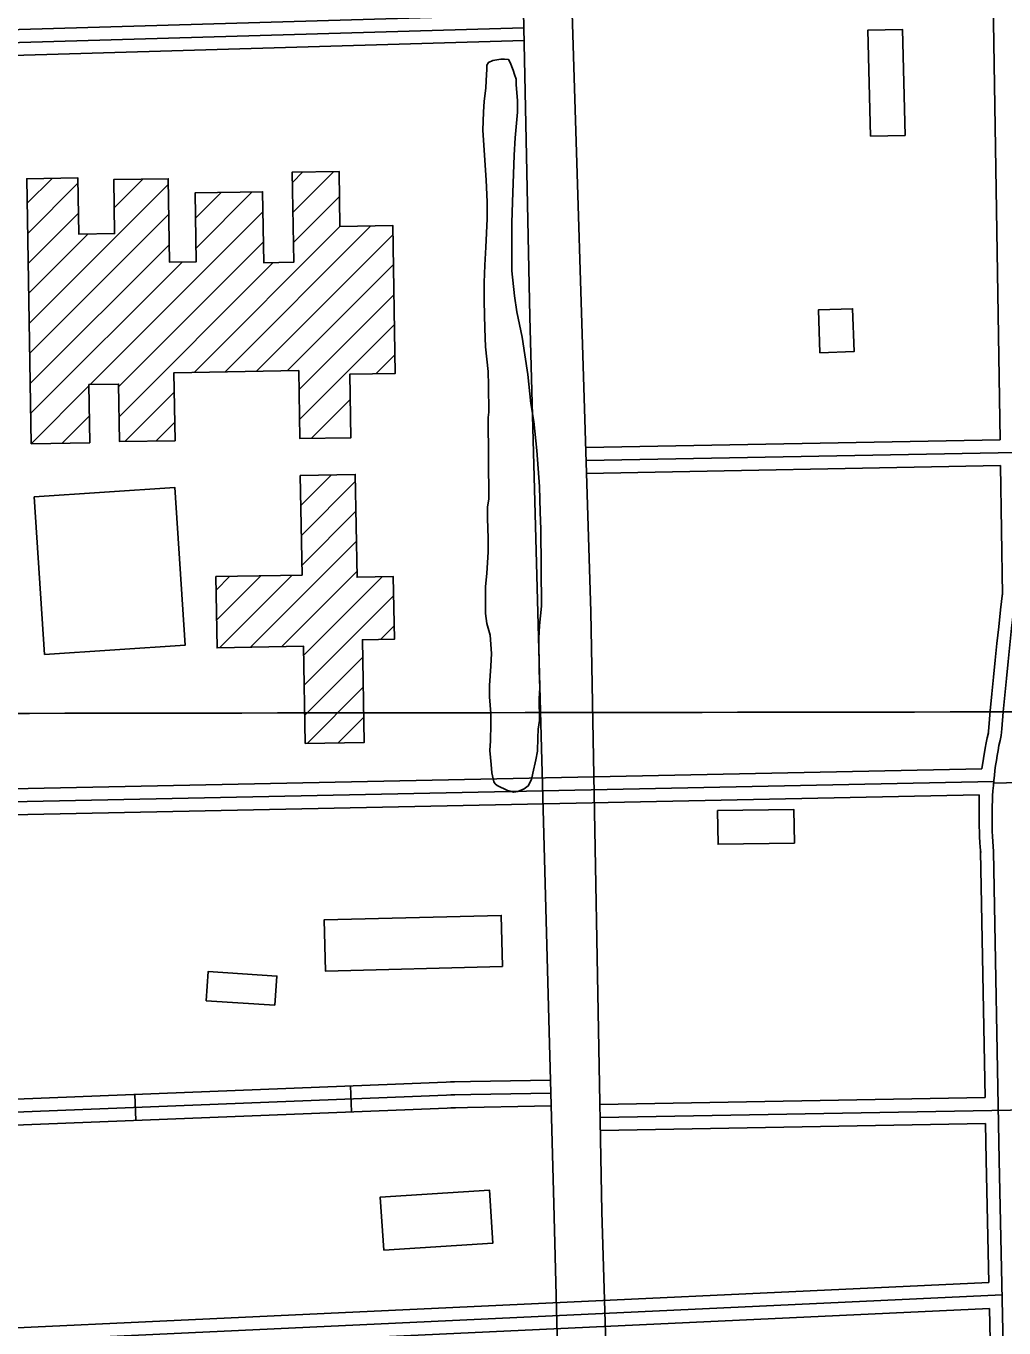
# Model space of a CAD drawing. Extents: x 3313442 to 3351311, y 721974 to 747360.
# Drawn here: x 3334368 to 3335501, y 738784 to 740291 of the extents above; entities that cross this region are included whole.
import ezdxf

# ---------------------------------------------------------------- set-up
doc = ezdxf.new("R2010")
doc.units = 0
for name, color, linetype in [('V-BLDG-OTLN', 7, 'Continuous'), ('V-GRID-MAJR', 7, 'Continuous'), ('V-ROAD-CNTR', 7, 'Continuous'), ('V-SITE-VEGE', 7, 'Continuous')]:
    doc.layers.add(name, color=color, linetype=linetype)

msp = doc.modelspace()

# ---------------------------------------------------------------- linework, layer by layer
at = {"layer": 'V-BLDG-OTLN'}
for p, q in [((3334676.7796089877, 740110.3517522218), (3334688.811584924, 740122.383728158)), ((3334677.3486078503, 740075.5648217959), (3334724.75351304, 740122.9707269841)), ((3334369.6692232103, 740086.0838007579), (3334398.536165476, 740114.949743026)), ((3334370.2382220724, 740051.296870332), (3334428.4111057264, 740109.470753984)), ((3334371.9442186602, 739946.937079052), (3334533.139896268, 740108.13275666)), ((3334470.383021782, 740080.731811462), (3334503.722955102, 740114.071744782)), ((3334564.576833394, 740068.8598352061), (3334594.33877387, 740098.621775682)), ((3334565.1458322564, 740034.0729047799), (3334630.2817019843, 740099.2097745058)), ((3334677.9166067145, 740040.7778913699), (3334731.197500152, 740094.0587848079)), ((3334442.713077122, 739876.285220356), (3334642.6236773, 740076.195820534)), ((3334370.806220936, 740016.509939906), (3334428.980104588, 740074.6838235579)), ((3334372.512217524, 739912.1501486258), (3334533.7078951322, 740073.3458262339)), ((3334598.807764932, 739890.9591910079), (3334767.679427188, 740059.829853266)), ((3334371.375219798, 739981.7240094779), (3334440.216082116, 740050.5648717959)), ((3334562.865836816, 739890.3721921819), (3334731.765499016, 740059.271854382)), ((3334634.749693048, 739891.5461898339), (3334793.2923759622, 740050.08787275)), ((3334373.081216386, 739877.3632181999), (3334534.2768939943, 740038.5598958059)), ((3334475.5380114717, 739873.7552254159), (3334643.192676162, 740041.409890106)), ((3334373.6492152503, 739842.577287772), (3334549.1878641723, 740018.1149366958)), ((3334476.106010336, 739838.967294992), (3334654.5556534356, 740017.416938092)), ((3334670.6926211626, 739892.1331886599), (3334793.860374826, 740015.300942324)), ((3334684.489593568, 739870.5742317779), (3334794.42837369, 739980.5140118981)), ((3334685.056592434, 739835.787301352), (3334794.996372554, 739945.7260814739)), ((3334773.4574156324, 739888.832195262), (3334795.564371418, 739910.939151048)), ((3334374.2182141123, 739807.7903573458), (3334441.1040803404, 739874.676223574)), ((3334482.785996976, 739810.2923523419), (3334540.0088825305, 739867.515237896)), ((3334698.475565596, 739813.8503452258), (3334743.8454748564, 739859.2202544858)), ((3334410.160142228, 739808.3773561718), (3334441.672079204, 739839.8892931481)), ((3334518.72892509, 739810.8793511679), (3334540.5768813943, 739832.7283074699)), ((3334686.47858959, 739736.37350018), (3334721.855518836, 739771.7514294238)), ((3334687.096588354, 739701.6375696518), (3334749.699463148, 739764.239444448)), ((3334687.7155871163, 739666.9006391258), (3334750.317461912, 739729.5025139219)), ((3334628.2767059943, 739572.1058287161), (3334750.9364606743, 739694.7665833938)), ((3334588.3827857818, 739638.2786963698), (3334604.347753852, 739654.2426644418)), ((3334589.001784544, 739603.5417658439), (3334640.3436818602, 739654.884663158)), ((3334592.279777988, 739571.464829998), (3334676.340609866, 739655.525661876)), ((3334664.272634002, 739572.7468274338), (3334751.5554594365, 739660.029652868)), ((3334689.862582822, 739562.9818469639), (3334780.5504014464, 739653.669665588)), ((3334690.481581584, 739528.2449164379), (3334793.954374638, 739631.7187094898)), ((3334778.74340506, 739581.1518106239), (3334794.5733733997, 739596.981778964)), ((3334691.1005803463, 739493.50898591), (3334758.206446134, 739560.6148516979)), ((3334693.804574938, 739460.8580512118), (3334758.825444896, 739525.87892117)), ((3334729.800502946, 739461.4990499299), (3334759.444443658, 739491.141990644))]:
    msp.add_line(p, q, dxfattribs=at)
for points in [[(3335346.0832703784, 740163.68764555), (3335342.99727655, 740286.371400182), (3335383.1211963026, 740287.380398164), (3335386.206190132, 740164.696643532)], [(3334374.2182141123, 739807.7903573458), (3334369.205224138, 740114.470743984), (3334428.31410592, 740115.4367420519), (3334429.3771037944, 740050.3878721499), (3334470.868020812, 740051.0658707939), (3334469.847022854, 740113.51774589), (3334533.034896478, 740114.550743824), (3334534.614893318, 740017.8769371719), (3334565.4018317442, 740018.3799361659), (3334564.0988343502, 740098.12777667), (3334642.244678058, 740099.404774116), (3334643.587675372, 740017.2379384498), (3334678.291605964, 740017.804937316), (3334676.5866093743, 740122.1837285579), (3334730.7235011, 740123.06772679), (3334731.765499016, 740059.2438544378), (3334793.126376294, 740060.245852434), (3334795.919370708, 739889.1991945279), (3334743.3704758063, 739888.341196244), (3334744.5744733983, 739814.60334372), (3334685.4185917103, 739813.6373456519), (3334684.13359428, 739892.352188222), (3334539.6418832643, 739889.99319294), (3334540.9278806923, 739811.242350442), (3334476.576009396, 739810.1913525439), (3334475.488011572, 739876.820219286), (3334441.078080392, 739876.2582204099), (3334442.178078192, 739808.9003551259)], [(3335287.623387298, 739913.152146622), (3335286.0133905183, 739962.7690473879), (3335325.419311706, 739964.0480448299), (3335327.030308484, 739914.431144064)], [(3334685.859590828, 739771.1104307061), (3334687.914586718, 739655.731661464), (3334588.10378634, 739653.9536650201), (3334589.5737834, 739571.4168300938), (3334689.6805831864, 739573.1998265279), (3334691.682579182, 739460.8200512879), (3334759.962442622, 739462.036048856), (3334757.847446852, 739580.779811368), (3334794.8503728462, 739581.43881005), (3334793.559375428, 739653.901665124), (3334751.6774591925, 739653.1556666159), (3334749.5564634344, 739772.244428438)], [(3334377.8522068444, 739746.38348016), (3334540.7288810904, 739757.044458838), (3334552.672857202, 739574.559823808), (3334389.7961829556, 739563.89884513)], [(3335169.0476244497, 739383.020206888), (3335257.3414478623, 739384.386204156), (3335257.945446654, 739345.355282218), (3335169.6516232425, 739343.9892849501)], [(3334920.154122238, 739202.3595682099), (3334714.989532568, 739197.1365786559), (3334713.4805355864, 739256.393460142), (3334918.645125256, 739261.618449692)], [(3334656.495649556, 739157.5846577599), (3334577.02880849, 739162.8606472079), (3334579.279803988, 739196.7605794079), (3334658.746645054, 739191.483589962)], [(3334782.4273976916, 738874.141224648), (3334908.8751447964, 738882.2282084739), (3334904.94815265, 738943.6370856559), (3334778.5004055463, 738935.5511018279)]]:
    msp.add_lwpolyline(points, close=True, dxfattribs=at)
at = {"layer": 'V-GRID-MAJR'}
msp.add_spline([(3317564.568, 739474.495), (3322811.884, 739480.219), (3328059.2, 739486.706), (3333306.515, 739493.957), (3338553.829, 739501.97), (3343801.142, 739510.747), (3349048.453, 739520.287), (3349048.454, 739520.287)], degree=3, dxfattribs=at)
at = {"layer": 'V-ROAD-CNTR'}
for p, q in [((3334494.3829737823, 739054.4028641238), (3334495.559971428, 739024.425924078)), ((3334744.190474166, 739064.2118445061), (3334745.3674718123, 739034.23490446))]:
    msp.add_line(p, q, dxfattribs=at)
for points in [[(3335109.526743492, 735243.484485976), (3335065.856830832, 736046.023880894), (3335049.4928635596, 736289.3363942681), (3335036.709889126, 736905.853161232), (3335007.8749467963, 737803.1353666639), (3334979.4240036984, 738927.7491174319), (3334951.7750589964, 739954.5860637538), (3334940.87808079, 740475.844021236)], [(3334995.744971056, 740467.198038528), (3335022.231918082, 739613.1077467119), (3335035.1748921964, 738918.6621356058), (3335059.54284346, 738114.528743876), (3335074.679813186, 737471.880029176), (3335100.7377610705, 736483.6140057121), (3335127.276707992, 735682.3046083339), (3335140.351681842, 735244.4714840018)], [(3335486.8129889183, 740392.54218784), (3335496.12697029, 739812.400348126)], [(3333311.4673396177, 740256.811459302), (3334944.33807387, 740304.4113641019)], [(3333311.904338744, 740241.81748929), (3334944.775072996, 740289.41739409)], [(3333312.3413378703, 740226.8235192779), (3334945.2120721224, 740274.423424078)], [(3335496.12697029, 739812.3993481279), (3335016.514929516, 739803.4293660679)], [(3335929.31110392, 739805.4983619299), (3335016.7949289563, 739788.432396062)], [(3335496.608969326, 739782.4034081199), (3335017.0749283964, 739773.4354260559)], [(3335496.607969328, 739782.4034081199), (3335499.0109645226, 739632.757707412)], [(3335499.1119643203, 739634.7527034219), (3335496.8279688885, 739615.35874221), (3335494.6199733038, 739595.9247810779), (3335492.492977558, 739576.4808199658), (3335490.4439816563, 739557.0298588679), (3335488.4759855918, 739537.5698977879), (3335486.587989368, 739518.1009367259), (3335484.778992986, 739498.6259756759), (3335483.05199644, 739479.153014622), (3335482.367997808, 739471.1900305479)], [(3335514.0089345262, 739632.99870693), (3335511.728939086, 739613.6347456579), (3335509.527943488, 739594.261784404), (3335507.40694773, 739574.879823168), (3335505.364951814, 739555.4898619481), (3335503.4029557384, 739536.0909007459), (3335501.520959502, 739516.68393956), (3335499.7179631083, 739497.2699783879), (3335497.9949665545, 739477.8490172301), (3335497.3129679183, 739469.907033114)], [(3335482.654997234, 739473.0940267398), (3335481.385999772, 739467.2540384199), (3335480.1750021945, 739461.297050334), (3335479.046004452, 739455.322062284), (3335474.866012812, 739431.4231100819)], [(3335497.3129679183, 739469.907033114), (3335496.064970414, 739464.1670445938), (3335494.894972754, 739458.410056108), (3335493.8039749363, 739452.6370676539), (3335492.7919769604, 739446.851079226), (3335491.8579788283, 739441.051090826), (3335491.0029805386, 739435.23910245), (3335490.227982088, 739429.416114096), (3335489.53198348, 739423.5821257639), (3335488.915984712, 739417.7401374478), (3335488.378985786, 739411.890149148), (3335487.9219867, 739406.0341608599), (3335487.5449874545, 739400.171172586), (3335487.24698805, 739394.30418432), (3335487.0299884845, 739388.4341960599), (3335486.89198876, 739382.5612078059), (3335486.8339888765, 739376.6862195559), (3335486.85698883, 739370.8122313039), (3335486.958988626, 739364.938243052), (3335487.14198826, 739359.066254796), (3335487.403987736, 739353.1982665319), (3335487.745987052, 739347.3332782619), (3335488.167986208, 739341.4742899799), (3335488.657985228, 739335.751301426)], [(3334864.976232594, 739053.9428650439), (3333915.116132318, 739016.6449396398), (3333896.9611686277, 739020.761931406), (3333860.336241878, 739034.5019039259), (3333859.126244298, 739068.5528358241), (3333862.724237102, 739155.902661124), (3333867.329227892, 739229.9315130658), (3333876.45020965, 739328.02931687), (3333876.0112105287, 739389.373194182), (3333884.257194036, 739445.195082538)], [(3333867.3932277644, 739433.6841055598), (3333861.0032405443, 739390.4221920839), (3333861.4452396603, 739328.6713155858), (3333852.372257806, 739231.091510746), (3333847.743267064, 739156.676659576), (3333844.1152743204, 739068.5948357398), (3333845.701271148, 739023.9719249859), (3333892.648177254, 739006.358960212), (3333913.728135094, 739001.5789697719), (3334865.565231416, 739038.95489502)], [(3335474.866012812, 739431.4231100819), (3334033.331895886, 739401.5981697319)], [(3336426.808108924, 739439.133094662), (3335488.634985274, 739414.6801435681)], [(3333896.574169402, 739425.92412108), (3333891.019180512, 739388.32419628), (3333891.45517964, 739327.3873181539), (3333882.286197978, 739228.7715153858), (3333877.70520714, 739155.128662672), (3333874.1372142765, 739068.510835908), (3333874.9712126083, 739045.0318828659), (3333901.274160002, 739035.1649025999), (3333916.5041295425, 739031.710909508), (3334864.3872337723, 739068.930835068)], [(3335488.8209849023, 739416.7081395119), (3334033.6418952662, 739386.6011997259)], [(3335472.0770183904, 739401.358170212), (3334033.951894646, 739371.6042297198)], [(3335472.0770183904, 739401.358170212), (3335471.8340188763, 739376.731219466), (3335471.8580188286, 739370.6522316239), (3335471.963018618, 739364.5742437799), (3335472.15201824, 739358.4982559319), (3335472.4230176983, 739352.427268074), (3335472.77701699, 739346.3582802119), (3335473.214016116, 739340.2952923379), (3335473.713015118, 739334.4713039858)], [(3335473.6610152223, 739335.476301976), (3335478.885004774, 739050.722871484)], [(3335488.657985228, 739335.751301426), (3335495.2129721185, 738978.4690159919), (3335511.91193872, 738188.2565964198)], [(3334975.682011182, 739071.0648307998), (3334859.7462430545, 739068.8448352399)], [(3334975.969010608, 739056.0678607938), (3334860.0332424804, 739053.8478652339)], [(3335478.884004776, 739050.7218714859), (3335032.8748967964, 739042.840887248)], [(3336372.0772183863, 739051.5028699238), (3335033.139896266, 739027.842917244)], [(3334976.256010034, 739041.0708907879), (3334860.320241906, 739038.850895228)], [(3335479.4340036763, 739020.7269314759), (3335033.404895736, 739012.8449472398)], [(3335479.435003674, 739020.727931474), (3335480.2160021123, 738978.1730165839), (3335483.207996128, 738836.6052997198)], [(3335483.2069961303, 738836.604299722), (3334092.5137775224, 738771.7874293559)], [(3335498.512965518, 738822.3013283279), (3334093.211776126, 738756.803459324)], [(3335483.84199486, 738806.6013597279), (3334093.90977473, 738741.8194892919)], [(3335483.84199486, 738806.602359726), (3335491.644979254, 738437.3280982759)]]:
    msp.add_lwpolyline(points, dxfattribs=at)
at = {"layer": 'V-SITE-VEGE'}
msp.add_lwpolyline([(3334904.026, 739743.415), (3334903.264, 739838.052), (3334904.151, 739844.15), (3334903.903, 739875.071), (3334903.303, 739891.465), (3334900.262, 739920.0210000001), (3334899.623, 739941.103), (3334898.9, 739972.953), (3334898.728, 739994.5040000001), (3334899.502, 740014.659), (3334900.741, 740035.282), (3334902.353, 740068.093), (3334902.193, 740087.77), (3334901.053, 740113.061), (3334897.311, 740170.659), (3334898.079, 740191.751), (3334898.912, 740204.408), (3334900.667, 740219.4180000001), (3334901.065, 740228.3200000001), (3334901.894, 740241.446), (3334901.857, 740246.132), (3334903.7090000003, 740248.956), (3334908.843, 740251.3420000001), (3334918.202, 740252.823), (3334922.419, 740252.855), (3334927.107, 740252.425), (3334929.008, 740249.161), (3334932.358, 740240.285), (3334933.806, 740235.142), (3334935.721, 740230.006), (3334935.774, 740223.446), (3334937.327, 740205.184), (3334937.435, 740191.6), (3334934.863, 740162.061), (3334933.62, 740141.903), (3334931.713, 740087.539), (3334930.968, 740063.639), (3334930.781, 740028.497), (3334930.947, 740007.884), (3334933.9930000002, 739978.858), (3334936.483, 739960.606), (3334942.809, 739931.139), (3334945.787, 739910.549), (3334949.2460000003, 739888.086), (3334952.7970000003, 739854.38), (3334956.2460000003, 739833.3250000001), (3334959.793, 739800.088), (3334962.9390000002, 739758.4130000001), (3334963.65, 739728.432), (3334964.274, 739708.759), (3334964.991, 739619.745), (3334962.828, 739597.237), (3334962.009, 739582.707), (3334962.306, 739545.6950000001), (3334963.412, 739524.6190000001), (3334962.5700000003, 739512.9010000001), (3334962.7770000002, 739487.133), (3334961.45, 739477.284), (3334961.063, 739467.441), (3334960.717, 739451.9770000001), (3334958.458, 739441.6510000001), (3334955.302, 739426.164), (3334953.485, 739419.121), (3334949.7970000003, 739411.594), (3334945.14, 739408.279), (3334937.669, 739404.938), (3334932.989, 739404.433), (3334925.946, 739406.2490000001), (3334913.717, 739412.242), (3334911.358, 739414.0970000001), (3334909.933, 739416.4280000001), (3334907.508, 739426.7170000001), (3334906.961, 739436.551), (3334905.427, 739452.468), (3334906.273, 739463.72), (3334906.586, 739482.932), (3334906.486, 739495.581), (3334904.9250000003, 739514.779), (3334904.821, 739527.8960000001), (3334906.515, 739550.4), (3334907.336, 739564.93), (3334905.759, 739586.002), (3334901.9020000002, 739599.56), (3334900.401, 739611.26), (3334900.149, 739642.65), (3334901.9020000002, 739657.655), (3334903.576, 739682.502), (3334903.453, 739697.962), (3334902.795, 739721.385), (3334902.691, 739734.503)], close=True, dxfattribs=at)

doc.saveas('drawing.dxf')
